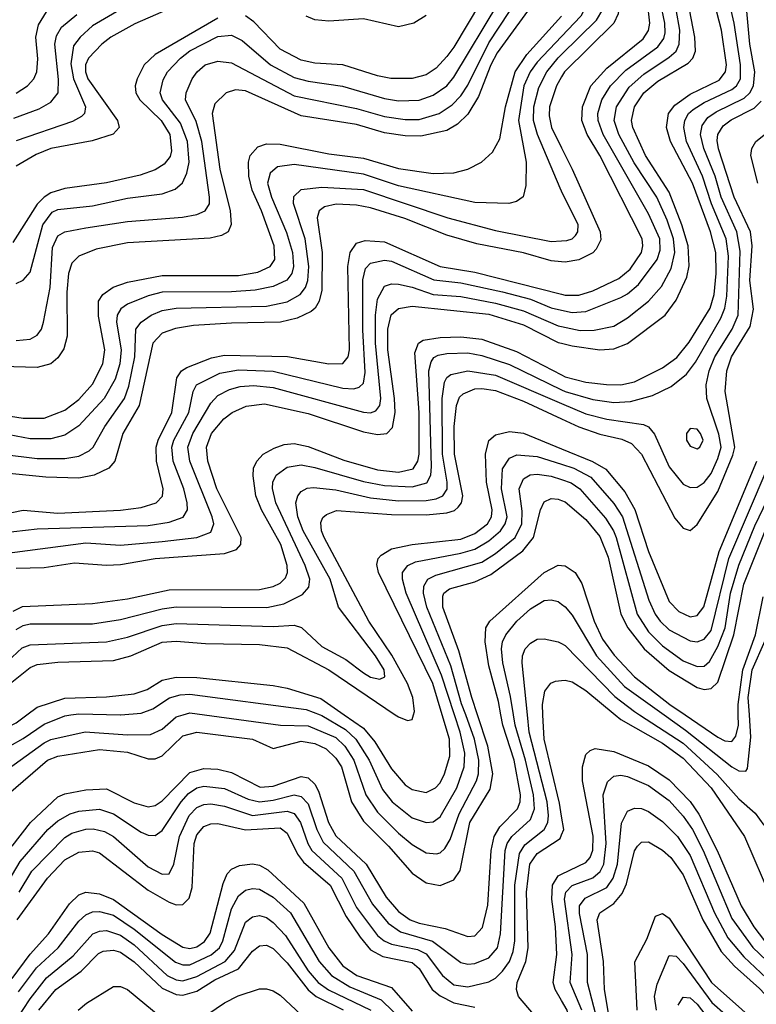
# Model space of a CAD drawing. Header units: inches. Extents: x 990535 to 1117859, y 769386 to 892122.
# Tile 279 of 656: x 1028440 to 1030560, y 879167 to 882000. Entities that reach past the tile are written whole.
import ezdxf

# ---------------------------------------------------------------- set-up
doc = ezdxf.new("R2010")
doc.units = ezdxf.units.IN
doc.header["$MEASUREMENT"] = 0
for name, color, linetype in [('B0827', 7, 'Continuous'), ('B0828', 7, 'Continuous'), ('B0837', 7, 'Continuous'), ('B0838', 7, 'Continuous')]:
    doc.layers.add(name, color=color, linetype=linetype)

msp = doc.modelspace()

# ---------------------------------------------------------------- linework, layer by layer
at = {"layer": 'B0827', "color": 5}
msp.add_line((1028730, 879999.9, 4060), (1028731.1, 880000, 4060), dxfattribs=at)
for points, elevation in [([(1027416.5, 880000), (1027450, 879986.3), (1027610, 879856.9), (1027715.2, 879715.2), (1027830, 879593.2), (1027930, 879529.3), (1027990, 879497.5), (1028030, 879486.9), (1028050, 879488.9), (1028070, 879500.6), (1028076.8, 879510), (1028096.7, 879570), (1028115.3, 879604.7), (1028143.6, 879630), (1028206.9, 879670), (1028226.7, 879690), (1028306.5, 879813.5), (1028350, 879867.8), (1028373.8, 879890), (1028450, 879932), (1028510, 879973.3), (1028570, 879997.4), (1028587.6, 880000)], 4060), ([(1027514.2, 880000), (1027550, 879976.8), (1027614.2, 879914.2), (1027750, 879742.8), (1027830, 879660.6), (1027890, 879619), (1027950, 879598.2), (1027984.4, 879595.6), (1028010, 879599.7), (1028041.8, 879618.2), (1028095.4, 879670), (1028181.8, 879738.2), (1028330, 879921.9), (1028350, 879936.4), (1028430, 879976.8), (1028460.4, 880000)], 4080), ([(1028390, 879832.3), (1028510, 879919.7), (1028530, 879929.5), (1028628.4, 879951.6), (1028750, 879942.9), (1028816.7, 879943.3), (1028850, 879959.3), (1028890, 879994), (1028910.5, 880000)], 4040), ([(1028396.8, 879503.2), (1028441.5, 879578.5), (1028521.1, 879670), (1028550, 879695.5), (1028585, 879715), (1028610, 879723.1), (1028670, 879728.3), (1028710, 879715.1), (1028790, 879662.5), (1028810, 879653.5), (1028830, 879653), (1028850, 879667), (1028905.1, 879750), (1028926.2, 879773.8), (1028950, 879790.1), (1028970, 879794.6), (1029030, 879788.3), (1029097.6, 879757.6), (1029130, 879750), (1029170, 879755), (1029230, 879770.3), (1029250, 879765.4), (1029270, 879744), (1029295.5, 879670), (1029313.6, 879633.6), (1029402.3, 879550), (1029455.2, 879455.2), (1029500.3, 879400.3), (1029536, 879376), (1029628.7, 879348.7), (1029710, 879287.3), (1029730, 879282.9), (1029750, 879284.8), (1029790, 879300.8), (1029815.3, 879330), (1029823.7, 879370), (1029837.1, 879610), (1029843.3, 879630), (1029856.3, 879650), (1029910, 879699.1), (1029921.9, 879730), (1029919.1, 879770), (1029896.4, 879870), (1029865.8, 879970), (1029861.1, 880000)], 3960), ([(1028407.6, 879772.4), (1028520.1, 879870), (1028550, 879881.6), (1028670, 879900.4), (1028750, 879892.8), (1028810, 879873.5), (1028830, 879873.7), (1028850, 879882.1), (1028910, 879939.4), (1028950, 879950.1), (1029110, 879930.3), (1029170, 879903.4), (1029250, 879923.9), (1029290, 879917.6), (1029322.2, 879902.2), (1029350, 879875.8), (1029366.8, 879850), (1029395.3, 879750), (1029430, 879694.1), (1029501.9, 879621.9), (1029570, 879544), (1029610, 879516.3), (1029650, 879508.9), (1029690, 879525.3), (1029707.7, 879552.3), (1029735.5, 879690), (1029794.2, 879785.8), (1029801.6, 879830), (1029788, 879910), (1029758.2, 880000)], 4020), ([(1028418.1, 879621.9), (1028471.3, 879690), (1028550, 879763.9), (1028570, 879772.7), (1028630, 879784.1), (1028690, 879787.3), (1028770, 879747), (1028810, 879734.9), (1028830, 879739.1), (1028850, 879752.9), (1028930, 879834.4), (1028970, 879845.9), (1029010, 879843.6), (1029050, 879834.6), (1029132.2, 879792.2), (1029170, 879795), (1029250, 879822.6), (1029270, 879818.8), (1029290, 879800.3), (1029300.5, 879780.5), (1029329.2, 879690), (1029350, 879651.9), (1029437.1, 879570), (1029495.2, 879475.2), (1029530, 879434.6), (1029564.5, 879410), (1029590, 879400.3), (1029664.8, 879384.8), (1029730, 879362.5), (1029750, 879364.6), (1029772.1, 879387.9), (1029787.2, 879452.8), (1029797.4, 879610), (1029805.6, 879650), (1029822.5, 879677.5), (1029873, 879730), (1029880.7, 879750), (1029882.1, 879770), (1029863.5, 879870), (1029830.8, 879970), (1029825.2, 880000)], 3980), ([(1028438.9, 879490), (1028475.2, 879550), (1028570, 879647.4), (1028590, 879659.3), (1028630, 879670.9), (1028651.9, 879671.9), (1028684.5, 879664.5), (1028710.5, 879650), (1028810, 879562.3), (1028850, 879541.5), (1028870, 879542.1), (1028883.7, 879570), (1028900.4, 879650), (1028928.2, 879710), (1028950, 879733.1), (1028970, 879741.9), (1028990, 879743.9), (1029030, 879737.2), (1029110, 879710.5), (1029210, 879722.9), (1029230, 879716.3), (1029248.2, 879690), (1029269.4, 879630), (1029281.4, 879610), (1029367.5, 879530), (1029410, 879445.8), (1029470, 879364.8), (1029489.3, 879349.3), (1029510, 879339.9), (1029585.3, 879325.3), (1029610, 879312.5), (1029657.3, 879250), (1029690, 879223.6), (1029730, 879217.1), (1029790, 879231.5), (1029810, 879242.3), (1029830, 879262.2), (1029849.9, 879290), (1029860.8, 879319.2), (1029865.3, 879350), (1029865.2, 879510), (1029879, 879601.1), (1029894.3, 879625.7), (1029949.9, 879670), (1029960.3, 879690), (1029962.7, 879710), (1029958, 879750), (1029906.8, 879950), (1029901.6, 880000)], 3940), ([(1028972, 880000), (1029190.3, 879970.3), (1029270, 879968.2), (1029350, 879934.5), (1029376, 879910), (1029401.4, 879870), (1029436.6, 879770), (1029470, 879720.1), (1029530, 879659.2), (1029570, 879626.7), (1029610, 879603.4), (1029639.5, 879600.5), (1029650, 879602.9), (1029664.1, 879615.9), (1029678.8, 879641.2), (1029704.6, 879715.4), (1029755, 879810), (1029760.5, 879830), (1029761.6, 879870), (1029749.1, 879930), (1029723.8, 880000)], 4040), ([(1029304.8, 880000), (1029310, 879998), (1029377.9, 879957.9), (1029407.7, 879930), (1029446, 879870), (1029484.8, 879784.8), (1029511.8, 879750), (1029570, 879703.7), (1029610, 879690.5), (1029630, 879692.3), (1029650, 879706.2), (1029698, 879790), (1029719.4, 879850), (1029721.2, 879890), (1029708.1, 879950), (1029691.6, 880000)], 4060), ([(1029374.1, 880000), (1029430, 879961.4), (1029462, 879922), (1029510, 879844.4), (1029550, 879799), (1029570, 879785.7), (1029610, 879776.3), (1029636.7, 879790), (1029650, 879804.4), (1029662.7, 879830), (1029678.4, 879881.6), (1029677.4, 879930), (1029656.2, 880000)], 4080), ([(1029521.3, 880000), (1029530, 879994.1), (1029556.5, 879983.5), (1029570, 879987.1), (1029573.6, 880000)], 4120), ([(1030000, 879708.3), (1029993.8, 879746.2), (1029949.5, 879930.5), (1029946.2, 880000)], 3920), ([(1028432.8, 879410), (1028519.6, 879530), (1028570, 879582.7), (1028610, 879604.9), (1028650, 879608.7), (1028670, 879603), (1028810, 879495.5), (1028870, 879461.2), (1028890, 879453.6), (1028910, 879454), (1028927.6, 879472.4), (1028936.3, 879503.7), (1028942.2, 879630), (1028950, 879654.4), (1028970, 879678.8), (1028990, 879686.5), (1029010, 879687.1), (1029090, 879669.2), (1029190, 879674.5), (1029210, 879659.1), (1029239.6, 879599.6), (1029256.6, 879576.6), (1029333.5, 879510), (1029380.1, 879420.1), (1029420, 879360), (1029450, 879324), (1029485, 879305), (1029570, 879287), (1029589.7, 879269.7), (1029627.8, 879210), (1029650, 879191.8), (1029690, 879171.7), (1029750, 879159.2)], 3920), ([(1030000, 878926.2), (1029978.5, 878938.5), (1029959.1, 878959.1), (1029948.3, 878990), (1029934, 879110), (1029918.7, 879138.7), (1029876.3, 879190), (1029870.2, 879210), (1029871.9, 879230), (1029897.3, 879290), (1029903.4, 879330), (1029899.1, 879490), (1029908.8, 879570), (1029930, 879601.4), (1029995.7, 879644.3), (1030000, 879654.7)], 3920), ([(1028418.2, 879241.8), (1028470, 879311.6), (1028522.9, 879370), (1028583.6, 879456.4), (1028610, 879482.5), (1028630, 879489.8), (1028670, 879484.7), (1028710, 879468.5), (1028850, 879367.9), (1028910, 879331.1), (1028930, 879327.8), (1028950, 879332.8), (1028972.4, 879347.6), (1028988.2, 879371.8), (1029025.3, 879514.7), (1029037.5, 879542.5), (1029050, 879555.9), (1029073.2, 879566.8), (1029110, 879571.6), (1029130, 879567.7), (1029154.3, 879554.3), (1029258.4, 879458.4), (1029330.3, 879330), (1029370, 879278.2), (1029410.1, 879250), (1029510, 879215.8), (1029570, 879147.5)], 3880), ([(1030000, 879177.7), (1029981.1, 879210), (1029975.6, 879230), (1029986, 879310), (1029982.8, 879390), (1029971.9, 879470), (1029973.3, 879510), (1029990, 879536.6), (1030000, 879541.5)], 3880), ([(1028437, 879203), (1028488.3, 879271.7), (1028550.6, 879330), (1028610, 879405.9), (1028630, 879424.9), (1028650, 879433.2), (1028670, 879434.6), (1028710, 879424), (1028770, 879383.8), (1028888.6, 879288.6), (1028910, 879280.5), (1028930, 879281.1), (1028990.9, 879309.1), (1029015.2, 879330), (1029024.8, 879350), (1029050, 879442.2), (1029070, 879479.6), (1029090, 879496), (1029110, 879500.7), (1029130, 879498.4), (1029170, 879475.2), (1029219.7, 879430), (1029302.2, 879290), (1029337.1, 879250), (1029390, 879217.1), (1029480.4, 879180.4), (1029550, 879112.6)], 3860), ([(1028409.3, 879090.7), (1028470, 879183.3), (1028517.1, 879242.9), (1028593.5, 879306.5), (1028650.2, 879369.8), (1028670, 879377.7), (1028690, 879379.3), (1028730, 879365.9), (1028770, 879338.3), (1028865, 879250), (1028890, 879238), (1028910, 879234.9), (1028950, 879246.9), (1029031.9, 879290), (1029058.1, 879321.9), (1029090, 879403.1), (1029110, 879419), (1029130, 879422.3), (1029150, 879416.7), (1029170, 879402.9), (1029204.9, 879364.9), (1029270, 879263.8), (1029299.5, 879230), (1029329, 879209), (1029450.4, 879150)], 3840), ([(1028495.1, 879150), (1028544.2, 879210), (1028617.1, 879262.9), (1028666.9, 879313.1), (1028680, 879320), (1028710, 879323.2), (1028730, 879317), (1028770, 879289.5), (1028850, 879213.3), (1028890, 879195.3), (1028910, 879193.5), (1028950, 879204.9), (1029002.1, 879237.9), (1029070, 879269.6), (1029110, 879320.1), (1029130, 879335.2), (1029150, 879337.3), (1029170, 879328.1), (1029210, 879286.6), (1029270, 879208.5), (1029293.7, 879190), (1029371.3, 879151.3)], 3820), ([(1028608.6, 879150), (1028632.6, 879170), (1028710, 879218.4), (1028730, 879218.7), (1028750, 879209.5), (1028850, 879127.7)], 3780), ([(1028957.7, 879122.3), (1029030, 879171.4), (1029068.5, 879191.5), (1029130, 879211.2), (1029150, 879212), (1029170, 879205.6), (1029190, 879193.1), (1029250, 879136.6)], 3780)]:
    msp.add_lwpolyline(points, dxfattribs=dict(at, elevation=elevation))
at = {"layer": 'B0828', "color": 5}
msp.add_line((1028730, 879999.9, 4060), (1028731.1, 880000, 4060), dxfattribs=at)
for points, elevation in [([(1029932.1, 882067.9), (1029814.8, 881905.2), (1029796.2, 881870), (1029760.8, 881779.2), (1029730, 881728.4), (1029700.5, 881699.5), (1029670, 881681.7), (1029594.5, 881665.5), (1029550, 881665.8), (1029490, 881674.9), (1029410, 881699.1), (1029250, 881723.8), (1029090, 881796), (1029061.4, 881798.6), (1029034.4, 881790), (1029002.1, 881757.9), (1028993.9, 881730), (1029016.1, 881570), (1029046.3, 881450), (1029049.2, 881410.8), (1029039.9, 881390), (1029020.9, 881379.1), (1028988.1, 881371.9), (1028750, 881358.4), (1028659.9, 881340.1), (1028610, 881320.1), (1028590, 881300.2), (1028580.4, 881270), (1028576.1, 881216.1), (1028576.8, 881090), (1028566.7, 881053.3), (1028550, 881027.1), (1028529.9, 881010.1), (1028490, 880999.5), (1028390, 881002.1)], 4420), ([(1028430, 881077.2), (1028470, 881080.8), (1028490, 881092.7), (1028502.6, 881110), (1028508.8, 881130), (1028527.8, 881230), (1028534.9, 881345.1), (1028550, 881378.4), (1028570, 881390.1), (1028630, 881401.3), (1028750, 881419.9), (1028908.2, 881431.8), (1028950, 881439.4), (1028974.3, 881450), (1028986.2, 881470), (1028986.4, 881490), (1028964.2, 881650), (1028947.6, 881707.6), (1028917.2, 881770), (1028918.8, 881790), (1028936.9, 881830), (1028951.2, 881850), (1028973.6, 881870), (1029010, 881881.3), (1029050, 881875.9), (1029230, 881781.2), (1029410, 881744.6), (1029490, 881722.1), (1029550, 881712.8), (1029590, 881713.3), (1029647.8, 881730), (1029684.9, 881755.1), (1029710, 881780.8), (1029730, 881811.9), (1029790, 881933.3), (1029879.5, 882070)], 4440), ([(1028430, 881240.9), (1028450, 881250.7), (1028470, 881273.7), (1028506.6, 881410), (1028533.7, 881446.3), (1028550, 881454.6), (1028650, 881464.8), (1028750, 881487.1), (1028850, 881499.7), (1028887.6, 881512.4), (1028909, 881531), (1028921.5, 881558.5), (1028927.8, 881590), (1028922.9, 881650), (1028902.9, 881702.9), (1028851.2, 881770), (1028844.3, 881790), (1028852.6, 881827.4), (1028865.1, 881850), (1028902.8, 881890), (1028930, 881911.1), (1029010, 881952.2), (1029050, 881956.1), (1029080.4, 881940.4), (1029161.6, 881870), (1029230, 881834.4), (1029270, 881823.6), (1029369, 881809), (1029490, 881773.4), (1029530, 881767.1), (1029590, 881769.2), (1029630, 881783), (1029669.5, 881810), (1029690, 881835.1), (1029819.1, 882050)], 4460), ([(1028890, 882040.6), (1028771.4, 881988.6), (1028702.2, 881950), (1028676.3, 881930), (1028637.9, 881890), (1028629.1, 881870), (1028629.2, 881850), (1028636.3, 881830), (1028722, 881710), (1028726.2, 881690), (1028708.8, 881671.2), (1028648.2, 881651.8), (1028530, 881629.8), (1028487.9, 881612.1), (1028430, 881578.7)], 4520), ([(1029766.4, 882050), (1029690, 881921), (1029670, 881894.4), (1029638.7, 881861.3), (1029610, 881841.6), (1029570, 881831.1), (1029508.7, 881831.3), (1029470, 881839), (1029370, 881870.7), (1029290, 881875.2), (1029250, 881884.2), (1029190, 881915.5), (1029114.2, 881994.2), (1029090, 882011.2)], 4480), ([(1028370, 880866.4), (1028450, 880853.8), (1028510, 880853.9), (1028570, 880877), (1028610, 880907.4), (1028650, 880951.5), (1028678.9, 881010), (1028684.9, 881050), (1028667.1, 881147.1), (1028666.4, 881190), (1028679.2, 881210), (1028709.4, 881230.6), (1028750, 881245), (1028850, 881264.2), (1029070, 881264.6), (1029125.7, 881274.3), (1029160.6, 881290), (1029174.6, 881310), (1029172.2, 881350), (1029136.3, 881450), (1029109.5, 881510), (1029099.5, 881550), (1029098.8, 881590), (1029103.7, 881610), (1029125.7, 881634.3), (1029150, 881643), (1029190, 881641.8), (1029330, 881614.2), (1029430, 881601.9), (1029530, 881572.1), (1029630, 881557.8), (1029690, 881559.7), (1029729.7, 881570.3), (1029769.4, 881590.6), (1029801.3, 881618.7), (1029822.6, 881657.4), (1029838.7, 881750), (1029866.3, 881850), (1029900.3, 881899.7), (1030000, 882010.8)], 4380), ([(1028422.8, 881717.2), (1028495.7, 881744.3), (1028530, 881762.9), (1028551, 881790), (1028552, 881828), (1028541.3, 881930), (1028545.8, 881954.2), (1028560.7, 881979.3), (1028604.7, 882015.3)], 4560), ([(1028730.4, 882029.6), (1028650, 881982.8), (1028614.1, 881950), (1028594.6, 881925.4), (1028587.1, 881872.9), (1028595, 881830), (1028629.1, 881750), (1028626.6, 881730), (1028618.1, 881721.9), (1028592.2, 881707.8), (1028430, 881651.4)], 4540), ([(1028430, 881789.3), (1028462.6, 881810), (1028480.4, 881830), (1028489.6, 881850.4), (1028492.7, 881887.3), (1028486.2, 881950), (1028494.5, 881985.5), (1028517.3, 882022.7)], 4580), ([(1029610, 882012), (1029574.8, 881990), (1029530, 881979.9), (1029430, 882002.6), (1029330, 881996.5), (1029290, 882000.2), (1029264.8, 882010)], 4520), ([(1029010, 882005), (1028830, 881900.6), (1028798.4, 881870), (1028778.6, 881830), (1028772.1, 881810), (1028774.3, 881790), (1028786.2, 881770), (1028846.9, 881710), (1028872.3, 881670), (1028877.4, 881622.6), (1028873, 881607), (1028855.6, 881584.4), (1028830, 881568), (1028786.7, 881553.3), (1028690, 881530.6), (1028570, 881514.8), (1028530, 881502.2), (1028510, 881489.8), (1028490.3, 881469.7), (1028420.7, 881359.3)], 4480), ([(1030000, 881951.7), (1029930, 881878.2), (1029909.5, 881850), (1029891.7, 881810), (1029875.8, 881710), (1029897.9, 881590), (1029896.6, 881523.4), (1029889, 881491), (1029870, 881477.6), (1029848.4, 881471.6), (1029750, 881474.5), (1029530, 881522.3), (1029430, 881556), (1029230, 881584.1), (1029182.6, 881577.4), (1029160.9, 881559.1), (1029153.5, 881530), (1029165, 881490), (1029208.2, 881388.2), (1029225.5, 881330), (1029228.3, 881290), (1029223, 881270), (1029208.8, 881251.2), (1029170, 881232.6), (1029117.9, 881222.1), (1029050, 881217), (1028850, 881216.5), (1028810, 881206.1), (1028750, 881182.1), (1028731.4, 881168.6), (1028720.3, 881150), (1028719.1, 881130), (1028732.3, 881050), (1028727.9, 881010), (1028714.4, 880965.6), (1028683.3, 880910), (1028610, 880831.7), (1028570, 880804.4), (1028530, 880794), (1028470, 880793.9), (1028390, 880809.5)], 4360), ([(1030000, 881506.6), (1029995.6, 881515.6), (1029930.1, 881670.1), (1029919.5, 881710), (1029920.4, 881750), (1029934.5, 881805.5), (1029957.1, 881850), (1029990, 881890.6), (1030000, 881900.4)], 4340), ([(1030000, 881836.1), (1029984.8, 881810), (1029965, 881750), (1029964, 881724), (1029971.1, 881690), (1030000, 881631.3)], 4320), ([(1028390, 880750.4), (1028490, 880737.5), (1028570, 880737.7), (1028610, 880744.6), (1028639.9, 880760.1), (1028651.2, 880770), (1028684.7, 880830), (1028741.4, 880910), (1028754, 880946), (1028771.2, 881030), (1028774, 881110), (1028790, 881130.1), (1028818.5, 881150), (1028850, 881163.7), (1028890, 881170.3), (1029150, 881175.6), (1029210, 881188.6), (1029247.6, 881210), (1029262.5, 881230), (1029269.4, 881250), (1029272.6, 881290), (1029261.3, 881370), (1029228.3, 881471.7), (1029228.7, 881491.3), (1029250, 881511.5), (1029310, 881518.8), (1029430, 881511.8), (1029672.8, 881430), (1029810, 881393.9), (1029970, 881362.2), (1030000, 881363.9)], 4340), ([(1030000, 881303.9), (1029970, 881306.8), (1029890, 881329.1), (1029755.8, 881355.8), (1029670, 881379.9), (1029548.6, 881428.6), (1029450, 881459.4), (1029410, 881466.7), (1029350.8, 881469.2), (1029317.8, 881462.2), (1029302.5, 881450), (1029296.4, 881430), (1029310.9, 881330), (1029310, 881222), (1029302.1, 881190), (1029290.2, 881169.8), (1029279.2, 881160.8), (1029239, 881141), (1029190.4, 881129.6), (1029050, 881127.3), (1028940, 881120), (1028888.7, 881111.3), (1028850, 881097.9), (1028822.9, 881070), (1028784, 880890), (1028736.6, 880810), (1028713.6, 880730), (1028697, 880710), (1028654, 880690), (1028610, 880681.4), (1028515.6, 880684.4), (1028410, 880694.9)], 4320), ([(1028390, 880576.9), (1028450, 880588.6), (1028550, 880580.4), (1028730, 880589.1), (1028790, 880596.4), (1028833.1, 880610), (1028850.8, 880629.2), (1028853.3, 880650), (1028834.3, 880730), (1028833.2, 880770), (1028838.3, 880790), (1028877.9, 880870), (1028892, 880970), (1028905.9, 880990), (1028920.7, 880999.3), (1028992.4, 881027.6), (1029030, 881035.4), (1029211.2, 881031.2), (1029330, 881010.4), (1029370, 881010.6), (1029385.2, 881030), (1029389.7, 881050.3), (1029384.2, 881290), (1029391.1, 881330), (1029410, 881357.3), (1029434.9, 881365.1), (1029490, 881361.1), (1029650, 881290.5), (1029750, 881274.1), (1030000, 881210.5)], 4280), ([(1028390, 880524), (1028490, 880535.1), (1028810, 880544.9), (1028870, 880554.1), (1028911, 880569), (1028922.8, 880590), (1028922.3, 880610), (1028912.2, 880650), (1028881.7, 880730), (1028878.3, 880770), (1028884.2, 880790), (1028927, 880870), (1028939, 880930), (1028949, 880950), (1029016.5, 880983.5), (1029070, 880993), (1029170, 880988.7), (1029370, 880939.9), (1029401.6, 880938.4), (1029417.5, 880942.5), (1029430, 880954.2), (1029434.7, 880985.3), (1029427.7, 881107.7), (1029428.1, 881251.9), (1029435.7, 881284.3), (1029450, 881299.4), (1029490, 881308.8), (1029510, 881305.5), (1029632.1, 881252.1), (1029710, 881243.2), (1029830, 881217.4), (1029910, 881195.8), (1029970, 881170.9), (1030000, 881164.6)], 4260), ([(1028390, 880463.3), (1028630, 880494.6), (1028730, 880488), (1028850, 880499.1), (1028950, 880510.4), (1028990, 880525.6), (1028998.5, 880550), (1028994.1, 880570), (1028930.2, 880730), (1028924.2, 880770), (1028938.8, 880810), (1028990, 880896.9), (1029010, 880918.6), (1029044, 880936), (1029074.7, 880945.3), (1029112.7, 880947.3), (1029170, 880942), (1029430, 880870.7), (1029450, 880868.8), (1029465.4, 880874.6), (1029476.7, 880890), (1029480, 880910), (1029464.1, 881070), (1029464.3, 881150), (1029470, 881196.5), (1029490, 881233.3), (1029510, 881239.9), (1029530, 881239.2), (1029570, 881230.6), (1029630, 881209.6), (1029710, 881204), (1029810, 881184.5), (1029890, 881162.5), (1029990, 881119.5), (1030000, 881117.4)], 4240), ([(1028430, 880421.9), (1028510, 880423.9), (1028597.9, 880437.9), (1028690, 880430.3), (1028730, 880432.6), (1028830, 880450), (1029030, 880464.2), (1029064, 880476), (1029076.6, 880490), (1029077.8, 880510), (1029007.3, 880650), (1028981.9, 880730), (1028978.2, 880770), (1028991.9, 880810), (1029028, 880852), (1029051.2, 880870), (1029091.6, 880888.4), (1029145.1, 880894.9), (1029270, 880867.3), (1029430, 880814.3), (1029470, 880806.7), (1029496.5, 880810), (1029512.8, 880827.2), (1029520.5, 880870), (1029519.2, 880910), (1029500.1, 881050), (1029500, 881110), (1029509.3, 881150.7), (1029530, 881169.1), (1029570, 881176.3), (1029790, 881152.9), (1029890, 881122), (1029990, 881071.9), (1030000, 881069.3)], 4220), ([(1028421.3, 880298.7), (1028448.4, 880311.6), (1028650, 880320.1), (1028750, 880333.9), (1028870, 880359.3), (1029130, 880360.3), (1029170, 880369.2), (1029190, 880379.1), (1029205.6, 880394.4), (1029211.2, 880410), (1029209.9, 880430), (1029191.4, 880490), (1029136.4, 880590), (1029119.8, 880630), (1029111.9, 880688.1), (1029113.4, 880710), (1029122.3, 880730), (1029140.5, 880750), (1029172.3, 880767.7), (1029201.6, 880778.4), (1029230, 880780.6), (1029270, 880772.2), (1029373.1, 880733.1), (1029470, 880705.4), (1029530, 880698.5), (1029572.3, 880707.7), (1029586.5, 880730), (1029589.8, 880750.2), (1029589.8, 880870), (1029577.9, 881042.1), (1029588, 881070), (1029601.5, 881078.5), (1029650, 881086.2), (1029710, 881087.4), (1029770, 881080.8), (1029870, 881045.1), (1030000, 880978.2)], 4180), ([(1028430, 880245.7), (1028450, 880257.4), (1028470, 880262.4), (1028650, 880261.9), (1028730, 880274.3), (1028850, 880305.3), (1028890, 880310.5), (1029151.5, 880308.5), (1029200.4, 880319.6), (1029254.1, 880345.9), (1029272.6, 880367.4), (1029275.2, 880390), (1029261.3, 880430), (1029177, 880610), (1029168.2, 880651.8), (1029168.7, 880670), (1029177.9, 880690), (1029210, 880712.9), (1029250, 880719), (1029290, 880711.7), (1029430, 880671.1), (1029490, 880659.7), (1029570, 880656.3), (1029612, 880668), (1029623.4, 880690), (1029625.1, 880714.9), (1029618.1, 880990), (1029624, 881016), (1029632, 881028), (1029645, 881035), (1029670, 881039.9), (1029730, 881041.3), (1029770, 881034.2), (1029850, 881008.2), (1030000, 880935.1)], 4160), ([(1028390, 880139.6), (1028447.2, 880192.8), (1028470, 880201.7), (1028690, 880210.3), (1028750, 880223.6), (1028850, 880257.5), (1028890, 880262.6), (1029170, 880253.9), (1029230, 880258.2), (1029251, 880251), (1029310, 880196.7), (1029379.3, 880159.3), (1029430, 880121.1), (1029450, 880108.9), (1029476.9, 880103.1), (1029490.7, 880109.3), (1029489.4, 880130), (1029464.1, 880170), (1029358.2, 880310), (1029333.5, 880390), (1029255.8, 880530), (1029240.9, 880570), (1029234.7, 880610), (1029240.4, 880630), (1029250, 880642.8), (1029267.9, 880652.1), (1029285.9, 880654.1), (1029350, 880647.5), (1029450, 880624.5), (1029530, 880615.6), (1029610, 880616.4), (1029638.6, 880621.4), (1029657.8, 880630), (1029670.4, 880649.6), (1029670.4, 880669.6), (1029657.1, 880750), (1029656.2, 880910), (1029662.6, 880957.4), (1029669.1, 880970.9), (1029680.8, 880979.1), (1029730, 880990.3), (1029810, 880977.3), (1030000, 880895.9)], 4140), ([(1029573.6, 880000), (1029576.3, 880010), (1029571.7, 880050), (1029556.7, 880090), (1029511.5, 880171.5), (1029444.6, 880270), (1029316.6, 880510), (1029308.4, 880530), (1029306.4, 880553.6), (1029312.3, 880567.7), (1029323, 880577), (1029352.4, 880587.6), (1029510, 880576.1), (1029610, 880575.3), (1029670, 880581.1), (1029691.6, 880588.4), (1029702.6, 880597.4), (1029711.6, 880610), (1029715.2, 880630), (1029692.1, 880750), (1029690.4, 880830), (1029697.3, 880890), (1029706.2, 880913.8), (1029716.4, 880923.6), (1029750, 880937.9), (1029770, 880939.5), (1029810, 880933), (1029890, 880902.2), (1030000, 880851.7)], 4120), ([(1029656.2, 880000), (1029628.8, 880090), (1029473.2, 880410), (1029467.8, 880432.2), (1029471.7, 880450), (1029480.3, 880459.7), (1029510, 880478.2), (1029569.6, 880490.4), (1029710, 880505.6), (1029750, 880521.5), (1029786.6, 880550), (1029797.7, 880570), (1029799.6, 880590), (1029783.4, 880670), (1029780.5, 880750), (1029790.9, 880789.1), (1029810, 880805.6), (1029850, 880815.5), (1029890, 880810.3), (1030000, 880765.3)], 4080), ([(1029691.6, 880000), (1029654, 880114), (1029552.9, 880350), (1029542, 880390), (1029542.4, 880410), (1029557.3, 880430), (1029579.5, 880440.5), (1029710, 880464.9), (1029750, 880477.2), (1029790, 880500.9), (1029824.4, 880530), (1029837.9, 880550), (1029843.1, 880570), (1029827.2, 880650), (1029830, 880708), (1029850, 880739.1), (1029871.3, 880748.7), (1029930, 880743.3), (1030000, 880721.1)], 4060), ([(1029723.8, 880000), (1029712.2, 880032.2), (1029681.1, 880141.1), (1029612, 880310), (1029602.2, 880350), (1029603, 880370), (1029614.8, 880390), (1029638, 880402), (1029770, 880439.2), (1029810, 880464.7), (1029865.9, 880510), (1029885.4, 880550), (1029886, 880586), (1029877.8, 880650), (1029890, 880678.7), (1029909.3, 880690.7), (1029930, 880693), (1029970, 880687), (1030000, 880677.1)], 4040), ([(1029758.2, 880000), (1029741.7, 880050), (1029704.5, 880184.5), (1029658.4, 880310), (1029658.1, 880341.9), (1029660.8, 880350), (1029677.5, 880362.5), (1029750, 880383), (1029796.4, 880403.6), (1029888.3, 880471.7), (1029919.2, 880510), (1029939.2, 880590), (1029950, 880613.3), (1029970, 880622.8), (1029990, 880621.1), (1030000, 880617)], 4020), ([(1029825.2, 880000), (1029818.1, 880038.1), (1029790, 880141.2), (1029779.8, 880210), (1029781.7, 880250), (1029793.6, 880270), (1029950, 880409.3), (1029990, 880430.5), (1030000, 880429.8)], 3980), ([(1029861.1, 880000), (1029852.8, 880052.8), (1029830.7, 880150), (1029827.2, 880190), (1029829.7, 880210), (1029839.1, 880230), (1029871.1, 880270), (1029910, 880305.3), (1029950, 880329.1), (1029970, 880331.2), (1029990, 880325.8), (1030000, 880318.5)], 3960), ([(1028276.2, 880000), (1028278, 880002), (1028310, 880026.6), (1028389, 880071), (1028470, 880136.6), (1028490, 880144.7), (1028550, 880152), (1028710, 880156.4), (1028759.8, 880170), (1028850, 880209.3), (1028890, 880212.4), (1028974.7, 880205.3), (1029130, 880202.1), (1029210, 880192.5), (1029330, 880129.5), (1029521.3, 880000)], 4120), ([(1029901.6, 880000), (1029886.1, 880150), (1029887.1, 880170), (1029895, 880190), (1029910, 880206), (1029930, 880217.7), (1029950, 880218.8), (1029990, 880210.1), (1030000, 880205)], 3940), ([(1028460.4, 880000), (1028490, 880022.6), (1028570, 880048.1), (1028690, 880051.8), (1028770, 880060.7), (1028806.7, 880073.3), (1028850, 880099.6), (1028890, 880108.8), (1028950, 880107.2), (1029170, 880084.3), (1029210, 880077), (1029306.6, 880046.6), (1029374.1, 880000)], 4080), ([(1029946.2, 880000), (1029944.8, 880030), (1029951.7, 880068.3), (1029968.7, 880091.3), (1029982.7, 880097.3), (1030000, 880099.2)], 3920), ([(1028731.1, 880000), (1028790, 880004.6), (1028823, 880017), (1028871.3, 880048.7), (1028902.3, 880057.7), (1028930, 880059.6), (1029265, 880015), (1029304.8, 880000)], 4060), ([(1028587.6, 880000), (1028610, 880003.4), (1028730, 879999.9)], 4060), ([(1028910.5, 880000), (1028930, 880005.7), (1028972, 880000)], 4040)]:
    msp.add_lwpolyline(points, dxfattribs=dict(at, elevation=elevation))
at = {"layer": 'B0837', "color": 5}
for points, elevation in [([(1030154.2, 880000), (1030170, 879986.9), (1030290, 879918.9), (1030350, 879875.4), (1030430.5, 879790), (1030526, 879650), (1030603.7, 879470), (1030650.1, 879390), (1030690, 879350.1), (1030750, 879313), (1030790, 879304.3), (1030810, 879309.7), (1030830, 879325.6), (1030871.4, 879390), (1030877.4, 879410), (1030877, 879430), (1030868.7, 879450), (1030815.9, 879515.9), (1030778.6, 879578.6), (1030684.8, 879704.8), (1030647.1, 879767.1), (1030624.7, 879824.7), (1030608.7, 879888.7), (1030596.7, 880000)], 3920), ([(1030224.4, 880000), (1030350, 879918.5), (1030448.1, 879828.1), (1030510, 879758.5), (1030557.1, 879717.1), (1030582.2, 879682.2)], 3940), ([(1030295.2, 880000), (1030356.3, 879956.3), (1030490, 879850.7), (1030510, 879839), (1030530, 879837.8), (1030534.8, 879845.2), (1030544.3, 879935.7), (1030540.4, 880000)], 3960), ([(1030355.3, 880000), (1030450, 879935.5), (1030470, 879924.8), (1030490, 879923.1), (1030501.6, 879938.4), (1030509.2, 879970), (1030508.5, 880000)], 3980), ([(1030000, 879541.5), (1030070, 879575.4), (1030082, 879590), (1030089.8, 879610.2), (1030090.5, 879650.5), (1030059.9, 879810), (1030059.7, 879850), (1030070, 879885.8), (1030082.2, 879897.8), (1030096.4, 879903.6), (1030150, 879894.3), (1030250, 879853.5), (1030310, 879812.8), (1030370, 879750.3), (1030394.7, 879714.7), (1030448, 879610), (1030516.7, 879450), (1030553.6, 879390), (1030584.3, 879350)], 3880), ([(1030058.4, 879150), (1030024.8, 879230), (1030030.4, 879310), (1030008.5, 879470), (1030012.2, 879490), (1030030, 879508.8), (1030090, 879530.6), (1030111, 879549), (1030121.3, 879570), (1030128.3, 879630), (1030119.4, 879770), (1030132.4, 879807.6), (1030150, 879823.3), (1030170, 879826.3), (1030190, 879822.9), (1030250, 879796.4), (1030310, 879753.3), (1030350, 879708.6), (1030376.9, 879670), (1030407.5, 879610), (1030490, 879413.8), (1030550.4, 879330.4), (1030610, 879273.6)], 3860), ([(1030111, 879090), (1030074.3, 879230), (1030074.7, 879310), (1030051.5, 879428.5), (1030051.4, 879450), (1030067.3, 879472.7), (1030130, 879503), (1030148.8, 879530), (1030160.9, 879570), (1030171.9, 879688.1), (1030190, 879722.8), (1030210, 879731.5), (1030230, 879730.1), (1030250, 879722.2), (1030290, 879693.1), (1030333.5, 879650), (1030370, 879595.3), (1030440.3, 879430), (1030478.8, 879358.8), (1030524.1, 879304.1), (1030590, 879242.8), (1030656.2, 879170), (1030730, 879109.6)], 3840), ([(1030000, 879654.7), (1030006.3, 879670), (1030000, 879708.3)], 3920), ([(1030136.9, 879130), (1030123.1, 879210), (1030120.2, 879290), (1030102.2, 879410), (1030109.9, 879430), (1030150, 879457.4), (1030174.2, 879485.8), (1030186.3, 879513.7), (1030210, 879608.6), (1030218.3, 879621.7), (1030230, 879633.8), (1030250, 879634.3), (1030290, 879610.5), (1030314.5, 879590), (1030350, 879539.4), (1030406.4, 879410), (1030459.3, 879319.3), (1030497.2, 879277.2), (1030570, 879212.5), (1030629.1, 879149.1)], 3820), ([(1030217, 879150), (1030211, 879289), (1030245.7, 879354.3), (1030270, 879420.7), (1030290, 879428.3), (1030310, 879414.9), (1030431.7, 879230), (1030684.7, 879004.7)], 3780), ([(1030273, 879150), (1030267.4, 879190), (1030274.8, 879225.2), (1030310, 879307.5), (1030330, 879305.8), (1030350, 879284.6), (1030432.1, 879172.1), (1030550, 879068.8)], 3760), ([(1030000, 878645.6), (1030030, 878650.8), (1030070, 878644.5), (1030150, 878605.1), (1030170, 878601.3), (1030190, 878607), (1030210, 878630.9), (1030233.8, 878690), (1030235.4, 878710), (1030226.1, 878750), (1030120.6, 878950), (1030040.7, 879040.7), (1030016.3, 879150), (1030000, 879177.7)], 3880), ([(1030335.8, 879164.2), (1030350, 879187.5), (1030370, 879185.8), (1030390, 879167.6), (1030430, 879114.7)], 3740)]:
    msp.add_lwpolyline(points, dxfattribs=dict(at, elevation=elevation))
at = {"layer": 'B0838', "color": 5}
for points, elevation in [([(1030000, 882392.2), (1030021, 882350), (1030073, 882270), (1030157.8, 882090), (1030166.5, 882050), (1030162.5, 882017.5), (1030150.5, 881990), (1030008.1, 881850), (1030000, 881836.1)], 4320), ([(1030000, 881900.4), (1030100.8, 881999.2), (1030118.2, 882030), (1030121.7, 882070), (1030092.1, 882150), (1030050, 882234.2), (1030029.5, 882270), (1030000, 882308.4)], 4340), ([(1030000, 882245.6), (1030002.4, 882242.4), (1030032.6, 882192.7), (1030070.9, 882110), (1030078, 882070), (1030074.2, 882045.8), (1030055.5, 882010), (1030000, 881951.7)], 4360), ([(1030000, 880978.2), (1030010, 880973.1), (1030070, 880957.5), (1030129.4, 880950.6), (1030170, 880949.3), (1030210, 880958.2), (1030290, 880998.4), (1030332.1, 881027.9), (1030367.5, 881072.5), (1030427.5, 881170), (1030439.2, 881210), (1030444.9, 881270), (1030444.1, 881330), (1030428.4, 881390), (1030377.1, 881530), (1030313.5, 881650), (1030302.3, 881690), (1030307.8, 881730), (1030325.6, 881754.4), (1030370, 881785.7), (1030453.6, 881826.4), (1030472.2, 881850), (1030474.5, 881870), (1030460.5, 881970), (1030403.7, 882190)], 4180), ([(1030000, 880935.1), (1030010, 880930.2), (1030090, 880907.2), (1030150, 880898.8), (1030198.7, 880901.3), (1030261.3, 880918.7), (1030315, 880945), (1030359.6, 880980.4), (1030385.2, 881014.8), (1030458.7, 881141.3), (1030469.8, 881170.2), (1030475.2, 881204.8), (1030479.9, 881319.9), (1030473.7, 881370), (1030431.9, 881470), (1030406, 881550), (1030359.4, 881650), (1030351.7, 881690), (1030354.5, 881710), (1030365.5, 881730), (1030378.2, 881741.8), (1030410, 881762.1), (1030490, 881799.4), (1030503, 881810), (1030514.6, 881830), (1030515.3, 881870), (1030496.6, 881990), (1030468.6, 882111.4)], 4160), ([(1030000, 880895.9), (1030070, 880866), (1030130, 880850.8), (1030235.6, 880835.6), (1030250, 880828.5), (1030267.6, 880807.6), (1030310, 880713.9), (1030350, 880664.2), (1030370, 880653.9), (1030390, 880655.1), (1030410, 880668.7), (1030430, 880694.6), (1030450, 880737.7), (1030459.3, 880770), (1030452.6, 880807.4), (1030418.4, 880910), (1030415.9, 880950), (1030425, 880990), (1030441, 881030), (1030491.2, 881110), (1030508, 881150), (1030513.9, 881333.9), (1030504.7, 881390), (1030459.1, 881490), (1030442, 881550), (1030409.1, 881630), (1030399.8, 881670), (1030404.3, 881695.7), (1030421.2, 881718.8), (1030444.6, 881735.4), (1030525.5, 881774.5), (1030542.2, 881790), (1030552.7, 881810), (1030556.2, 881850), (1030541.7, 881930), (1030525.2, 882110)], 4140), ([(1030000, 881210.5), (1030010, 881208), (1030050, 881207.8), (1030090, 881220.2), (1030164.4, 881255.6), (1030197.2, 881282.8), (1030229.6, 881330), (1030234.2, 881350), (1030231.6, 881370), (1030110.4, 881610), (1030073.1, 881670), (1030058.6, 881710), (1030060.2, 881750), (1030084.5, 881810), (1030130, 881861.3), (1030235, 881945), (1030250.5, 881969.5), (1030253.8, 881990), (1030247.1, 882050)], 4280), ([(1030000, 881164.6), (1030030, 881158.2), (1030070, 881160.7), (1030170, 881200.7), (1030190, 881211.4), (1030221.6, 881238.4), (1030274.8, 881310), (1030283.3, 881336.7), (1030282.6, 881370), (1030250, 881441.4), (1030119.7, 881670), (1030105.1, 881710), (1030104.5, 881730), (1030115.8, 881770), (1030140.5, 881810), (1030185.1, 881854.9), (1030277.3, 881922.7), (1030293.9, 881946.1), (1030297.7, 881962.3), (1030297.3, 881990), (1030284.7, 882050)], 4260), ([(1030000, 881117.4), (1030053.7, 881106.3), (1030093.3, 881106.7), (1030150, 881118.7), (1030190, 881142), (1030249.8, 881190.2), (1030287.1, 881232.9), (1030315.6, 881284.4), (1030325.8, 881330), (1030321.9, 881370), (1030303.7, 881423.7), (1030274, 881490), (1030208.7, 881588.7), (1030164.3, 881670), (1030150.9, 881710), (1030158.3, 881750), (1030194.2, 881805.8), (1030236.2, 881843.8), (1030310, 881892.1), (1030329.3, 881910), (1030338.7, 881930), (1030340.3, 881970), (1030329.8, 882030)], 4240), ([(1030000, 881069.3), (1030030, 881061.5), (1030110, 881050.6), (1030150, 881053.7), (1030190, 881068.8), (1030298.1, 881150), (1030330, 881193.6), (1030360.2, 881259.8), (1030367.5, 881292.5), (1030364, 881350), (1030346.3, 881410), (1030310, 881504), (1030241.8, 881610), (1030205.4, 881690), (1030201.1, 881710), (1030209.7, 881750), (1030236.2, 881790), (1030277, 881823), (1030364.3, 881875.7), (1030377.8, 881890), (1030385.1, 881910), (1030383.9, 881950), (1030367.9, 882030)], 4220), ([(1030000, 880851.7), (1030050, 880828.7), (1030110, 880808), (1030173.1, 880793.1), (1030200.7, 880780.7), (1030230.2, 880750.2), (1030326, 880566), (1030350, 880536.8), (1030370, 880530.8), (1030390, 880547.3), (1030450, 880642.9), (1030493.2, 880746.8), (1030498.4, 880770), (1030470.5, 880930), (1030475.2, 880990), (1030489, 881030), (1030542.8, 881117.2), (1030552.2, 881167.8), (1030542, 881250), (1030548.6, 881350), (1030543.4, 881390), (1030496.8, 881490), (1030451.2, 881628.8), (1030447.6, 881652.4), (1030449.8, 881670.2), (1030464.8, 881695.2), (1030487.6, 881712.4), (1030554, 881746), (1030574.2, 881765.8)], 4120), ([(1030565.1, 881530), (1030544.8, 881610), (1030547.2, 881630), (1030559, 881650), (1030630, 881706.5)], 4080), ([(1030000, 881631.3), (1030030.2, 881570), (1030110.5, 881390), (1030113, 881367), (1030099.7, 881340.3), (1030090, 881329.7), (1030050, 881309), (1030010, 881302.9), (1030000, 881303.9)], 4320), ([(1030000, 881363.9), (1030015.3, 881364.7), (1030030.7, 881369.3), (1030040.4, 881379.6), (1030047.1, 881390), (1030047.3, 881410), (1030000, 881506.6)], 4340), ([(1030000, 880765.3), (1030089, 880729), (1030126.9, 880706.9), (1030182, 880642), (1030210.8, 880590.8), (1030250.2, 880470.2), (1030310, 880326.1), (1030337.2, 880297.2), (1030370, 880282.3), (1030390, 880285.5), (1030409.3, 880310.7), (1030453.9, 880470), (1030561.6, 880730)], 4080), ([(1030000, 880721.1), (1030035, 880710), (1030084, 880684), (1030150, 880608.6), (1030175.4, 880570), (1030251.3, 880330), (1030269.2, 880290), (1030283.5, 880270), (1030310, 880244.3), (1030370, 880212.9), (1030390, 880210.1), (1030410, 880218), (1030430, 880243.1), (1030481.8, 880450), (1030591.8, 880708.2)], 4060), ([(1030000, 880677.1), (1030027.9, 880667.9), (1030052.1, 880650), (1030125.9, 880565.9), (1030149.6, 880530), (1030157.2, 880510), (1030217.5, 880290), (1030250, 880239), (1030290, 880198.6), (1030350, 880155.6), (1030390, 880139.6), (1030410, 880140.5), (1030426, 880154), (1030450, 880196.8), (1030470.3, 880250), (1030486.2, 880350), (1030510, 880431.1), (1030555.7, 880544.3), (1030616.8, 880670)], 4040), ([(1030000, 880617), (1030010, 880612.8), (1030070, 880562.6), (1030110, 880513.6), (1030133.6, 880453.6), (1030170.9, 880290), (1030191, 880250), (1030237.3, 880190), (1030310, 880128), (1030390, 880078.6), (1030410, 880073.3), (1030430, 880075.5), (1030450, 880094), (1030496, 880230), (1030524.1, 880375.9), (1030586.2, 880530)], 4020), ([(1030000, 880429.8), (1030010, 880429), (1030038.9, 880410), (1030057.8, 880377.8), (1030093.6, 880270), (1030117.5, 880217.5), (1030151.3, 880171.3), (1030209.5, 880109.5), (1030311.3, 880030), (1030355.3, 880000)], 3980), ([(1030508.5, 880000), (1030507.9, 880030), (1030521.6, 880130), (1030558.3, 880230), (1030580.1, 880339.9)], 3980), ([(1030000, 880318.5), (1030010, 880311.3), (1030030, 880287.3), (1030100.8, 880170), (1030181.4, 880081.4), (1030295.2, 880000)], 3960), ([(1030000, 880205), (1030010, 880199.8), (1030152.9, 880052.9), (1030209.6, 880009.6), (1030224.4, 880000)], 3940), ([(1030540.4, 880000), (1030537.4, 880050), (1030548.7, 880130), (1030585.8, 880214.2)], 3960), ([(1030000, 880099.2), (1030010, 880100.3), (1030030, 880094.6), (1030070, 880070.1), (1030154.2, 880000)], 3920)]:
    msp.add_lwpolyline(points, dxfattribs=dict(at, elevation=elevation))
at = {"layer": 'B0838', "color": 5, "elevation": 4160}
msp.add_lwpolyline([(1030370, 880824.4), (1030359.1, 880810), (1030359.8, 880790), (1030370, 880773.2), (1030390, 880765.1), (1030397.4, 880770), (1030407.8, 880790), (1030400.2, 880810), (1030390, 880822.1)], close=True, dxfattribs=at)

doc.saveas('drawing.dxf')
